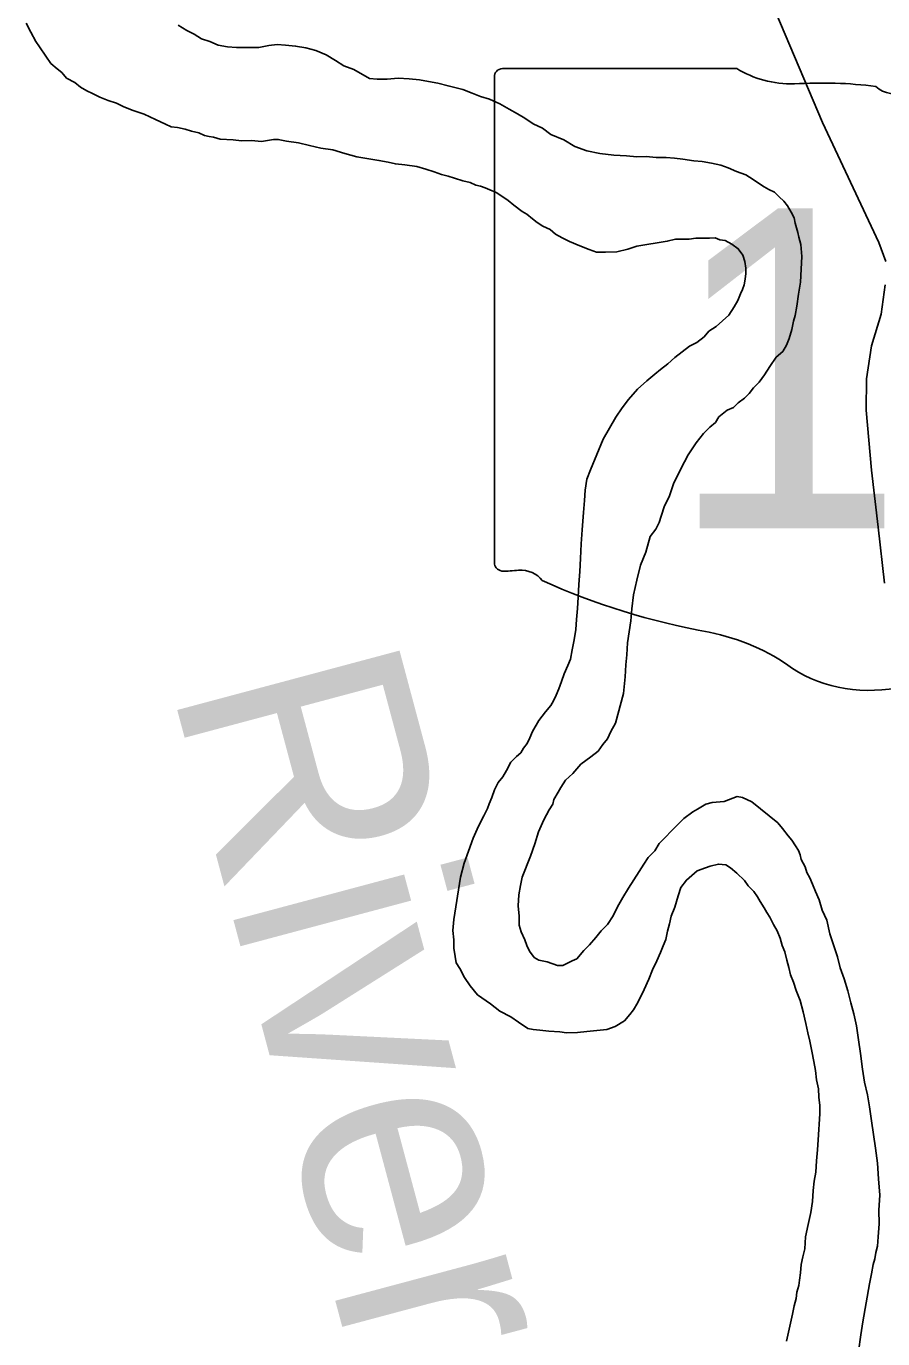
# Model space of a CAD drawing. Extents: x -561 to 1170, y 0 to 846.
# Drawn here: x 444.91 to 449.94, y 328.7 to 336.41 of the extents above; entities that cross this region are included whole.
import ezdxf

# ---------------------------------------------------------------- set-up
doc = ezdxf.new("R2010")
doc.units = 0
for name, color, linetype in [('GM_X_Major_River', 7, 'Continuous'), ('GM_X_Major_River_Text', 7, 'Continuous'), ('GM_X_State_Location', 7, 'Continuous'), ('GM_X_State_Route', 7, 'Continuous'), ('GM_X_State_Shield', 7, 'Continuous')]:
    doc.layers.add(name, color=color, linetype=linetype)

msp = doc.modelspace()

# ---------------------------------------------------------------- linework, layer by layer
at = {"layer": 'GM_X_Major_River'}
for points in [[(449.1281, 334.9272), (449.1331, 334.9598), (449.1328, 334.9923), (449.127, 335.0301), (449.1157, 335.0679), (449.0883, 335.1055), (449.0501, 335.1322), (449.012, 335.1534), (448.9795, 335.1585), (448.9523, 335.169), (448.9198, 335.1687), (448.8766, 335.1682), (448.8387, 335.1678), (448.8009, 335.162), (448.763, 335.1616), (448.7198, 335.1611), (448.6712, 335.1498), (448.493, 335.1207), (448.4391, 335.1039), (448.3744, 335.087), (448.3095, 335.0863), (448.2554, 335.0857), (448.212, 335.1015), (448.1576, 335.1225), (448.0978, 335.149), (448.0543, 335.1702), (448.0162, 335.1914), (447.9834, 335.2182), (447.9399, 335.2393), (447.9073, 335.2607), (447.8799, 335.282), (447.8472, 335.3088), (447.82, 335.3247), (447.7709, 335.3621), (447.7381, 335.3888), (447.6999, 335.4155), (447.6672, 335.4368), (447.6292, 335.4526), (447.602, 335.4632), (447.5749, 335.4737), (447.5478, 335.4789), (447.5151, 335.4947), (447.4717, 335.5051), (447.4229, 335.5208), (447.3849, 335.5312), (447.3469, 335.5417), (447.3035, 335.5574), (447.2546, 335.5732), (447.2003, 335.5888), (447.1299, 335.5989), (447.0757, 335.6038), (447.0323, 335.6141), (446.9781, 335.6244), (446.9185, 335.6345), (446.8481, 335.6446), (446.7775, 335.6655), (446.707, 335.6864), (446.6366, 335.6965), (446.5714, 335.712), (446.5064, 335.7276), (446.4359, 335.7377), (446.3871, 335.748), (446.3601, 335.7477), (446.2899, 335.7361), (446.2303, 335.7409), (446.1708, 335.7402), (446.1221, 335.7451), (446.0463, 335.7497), (446.0083, 335.7602), (445.9812, 335.7653), (445.9541, 335.7704), (445.9215, 335.7863), (445.8781, 335.7967), (445.8401, 335.8071), (445.7967, 335.8174), (445.7588, 335.8224), (445.7261, 335.8383), (445.6663, 335.8647), (445.6011, 335.8966), (445.536, 335.9175), (445.4816, 335.9386), (445.4381, 335.9598), (445.3892, 335.9755), (445.3403, 335.9967), (445.2968, 336.0178), (445.2642, 336.0337), (445.226, 336.055), (445.1933, 336.0817), (445.1443, 336.1083), (445.1169, 336.1405), (445.0896, 336.1619), (445.0514, 336.194), (445.0239, 336.237), (444.9854, 336.2907), (444.9634, 336.323), (444.9357, 336.3768), (444.9081, 336.4307)], [(449.1281, 334.9272), (449.1331, 334.9598), (449.1328, 334.9923), (449.127, 335.0301), (449.1157, 335.0679), (449.0883, 335.1055), (449.0501, 335.1322), (449.012, 335.1534), (448.9795, 335.1585), (448.9523, 335.169), (448.9198, 335.1687), (448.8766, 335.1682), (448.8387, 335.1678), (448.8009, 335.162), (448.763, 335.1616), (448.7198, 335.1611), (448.6712, 335.1498), (448.493, 335.1207), (448.4391, 335.1039), (448.3744, 335.087), (448.3095, 335.0863), (448.2554, 335.0857), (448.212, 335.1015), (448.1576, 335.1225), (448.0978, 335.149), (448.0543, 335.1702), (448.0162, 335.1914), (447.9834, 335.2182), (447.9399, 335.2393), (447.9073, 335.2607), (447.8799, 335.282), (447.8472, 335.3088), (447.82, 335.3247), (447.7709, 335.3621), (447.7381, 335.3888), (447.6999, 335.4155), (447.6672, 335.4368), (447.6292, 335.4526), (447.602, 335.4632), (447.5749, 335.4737), (447.5478, 335.4789), (447.5151, 335.4947), (447.4717, 335.5051), (447.4229, 335.5208), (447.3849, 335.5312), (447.3469, 335.5417), (447.3035, 335.5574), (447.2546, 335.5732), (447.2003, 335.5888), (447.1299, 335.5989), (447.0757, 335.6038), (447.0323, 335.6141), (446.9781, 335.6244), (446.9185, 335.6345), (446.8481, 335.6446), (446.7775, 335.6655), (446.707, 335.6864), (446.6366, 335.6965), (446.5714, 335.712), (446.5064, 335.7276), (446.4359, 335.7377), (446.3871, 335.748), (446.3601, 335.7477), (446.2899, 335.7361), (446.2303, 335.7409), (446.1708, 335.7402), (446.1221, 335.7451), (446.0463, 335.7497), (446.0083, 335.7602), (445.9812, 335.7653), (445.9541, 335.7704), (445.9215, 335.7863), (445.8781, 335.7967), (445.8401, 335.8071), (445.7967, 335.8174), (445.7588, 335.8224), (445.7261, 335.8383), (445.6663, 335.8647), (445.6011, 335.8966), (445.536, 335.9175), (445.4816, 335.9386), (445.4381, 335.9598), (445.3892, 335.9755), (445.3403, 335.9967), (445.2968, 336.0178), (445.2642, 336.0337), (445.226, 336.055), (445.1933, 336.0817), (445.1443, 336.1083), (445.1169, 336.1405), (445.0896, 336.1619), (445.0514, 336.194), (445.0239, 336.237), (444.9854, 336.2907), (444.9634, 336.323), (444.9357, 336.3768), (444.9081, 336.4307)], [(449.4445, 335.1743), (449.4388, 335.2013), (449.422, 335.2553), (449.4162, 335.2878), (449.3996, 335.3201), (449.3775, 335.3577), (449.3556, 335.3846), (449.3282, 335.4114), (449.3009, 335.4382), (449.2682, 335.4541), (449.241, 335.47), (449.2138, 335.486), (449.1757, 335.5126), (449.1321, 335.5392), (449.0777, 335.5603), (449.0288, 335.5815), (448.9854, 335.5973), (448.9311, 335.6075), (448.8769, 335.6177), (448.8282, 335.6226), (448.7632, 335.6327), (448.7144, 335.6377), (448.6657, 335.6425), (448.6062, 335.6419), (448.5466, 335.6467), (448.4926, 335.6461), (448.433, 335.6509), (448.3572, 335.6555), (448.276, 335.6654), (448.2, 335.6809), (448.1294, 335.7071), (448.0641, 335.7444), (447.988, 335.7761), (447.9389, 335.8134), (447.8845, 335.8399), (447.8355, 335.8719), (447.7919, 335.8985), (447.7429, 335.9251), (447.6885, 335.957), (447.6287, 335.9834), (447.5744, 335.9991), (447.5255, 336.0202), (447.4712, 336.0413), (447.3844, 336.062), (447.3247, 336.0776), (447.2705, 336.0878), (447.2163, 336.0981), (447.1567, 336.1029), (447.0917, 336.1076), (447.0269, 336.1015), (446.9674, 336.1008), (446.9241, 336.1058), (446.8315, 336.159), (446.7718, 336.18), (446.7227, 336.212), (446.6683, 336.2439), (446.6085, 336.2703), (446.5488, 336.2859), (446.4892, 336.2961), (446.4296, 336.3009), (446.3809, 336.3057), (446.3323, 336.2998), (446.2729, 336.2884), (446.2134, 336.2877), (446.1431, 336.2869), (446.0889, 336.2918), (446.0347, 336.302), (445.9858, 336.3232), (445.9369, 336.3389), (445.8934, 336.3655), (445.8499, 336.3867), (445.8008, 336.4187)], [(445.8008, 336.4187), (445.8499, 336.3867), (445.8934, 336.3655), (445.9369, 336.3389), (445.9858, 336.3232), (446.0347, 336.302), (446.0889, 336.2918), (446.1431, 336.2869), (446.2134, 336.2877), (446.2729, 336.2884), (446.3323, 336.2998), (446.3809, 336.3057), (446.4296, 336.3009), (446.4892, 336.2961), (446.5488, 336.2859), (446.6085, 336.2703), (446.6683, 336.2439), (446.7227, 336.212), (446.7718, 336.18), (446.8315, 336.159), (446.9241, 336.1058), (446.9674, 336.1008), (447.0269, 336.1015), (447.0917, 336.1076), (447.1567, 336.1029), (447.2163, 336.0981), (447.2705, 336.0878), (447.3247, 336.0776), (447.3844, 336.062), (447.4712, 336.0413), (447.5255, 336.0202), (447.5744, 335.9991), (447.6287, 335.9834), (447.6885, 335.957), (447.7429, 335.9251), (447.7919, 335.8985), (447.8355, 335.8719), (447.8845, 335.8399), (447.9389, 335.8134), (447.988, 335.7761), (448.0641, 335.7444), (448.1294, 335.7071), (448.2, 335.6809), (448.276, 335.6654), (448.3572, 335.6555), (448.433, 335.6509), (448.4926, 335.6461), (448.5466, 335.6467), (448.6062, 335.6419), (448.6657, 335.6425), (448.7144, 335.6377), (448.7632, 335.6327), (448.8282, 335.6226), (448.8769, 335.6177), (448.9311, 335.6075), (448.9854, 335.5973), (449.0288, 335.5815), (449.0777, 335.5603), (449.1321, 335.5392), (449.1757, 335.5126), (449.2138, 335.486), (449.241, 335.47), (449.2682, 335.4541), (449.3009, 335.4382), (449.3282, 335.4114), (449.3556, 335.3846), (449.3775, 335.3577), (449.3996, 335.3201), (449.4162, 335.2878), (449.422, 335.2553), (449.4388, 335.2013), (449.4445, 335.1743)], [(448.6991, 331.6893), (448.6563, 331.6456), (448.6242, 331.6127), (448.5976, 331.5691), (448.5602, 331.5308), (448.5336, 331.4926), (448.507, 331.449), (448.4751, 331.3999), (448.4432, 331.3508), (448.4114, 331.2963), (448.3795, 331.2418), (448.3531, 331.1873), (448.3212, 331.1383), (448.2837, 331.1), (448.2517, 331.0617), (448.2143, 331.018), (448.1823, 330.9851), (448.1395, 330.936), (448.1126, 330.9248), (448.0588, 330.8972), (448.0264, 330.8968), (447.9666, 330.9178), (447.9178, 330.9281), (447.8906, 330.9441), (447.8631, 330.9817), (447.8465, 331.014), (447.8354, 331.0464), (447.8132, 331.0949), (447.8019, 331.1327), (447.8013, 331.1868), (447.7952, 331.2463), (447.7999, 331.3114), (447.8102, 331.3656), (447.8204, 331.4145), (447.8677, 331.5396), (447.8939, 331.6103), (447.9148, 331.6809), (447.9465, 331.7516), (447.9783, 331.8116), (447.9995, 331.8443), (448.0046, 331.8714), (448.0312, 331.915), (448.0471, 331.9423), (448.0737, 331.9859), (448.1165, 332.0242), (448.1646, 332.0789), (448.2236, 332.1229), (448.2665, 332.1558), (448.2931, 332.194), (448.3198, 332.2268), (448.341, 332.2704), (448.3675, 332.3194), (448.4142, 332.4932), (448.424, 332.5908), (448.4286, 332.6613), (448.4333, 332.7209), (448.4379, 332.7913), (448.448, 332.8564), (448.4581, 332.9215), (448.4627, 332.992), (448.4727, 333.0733), (448.4933, 333.1602), (448.514, 333.2471), (448.5456, 333.3232), (448.5716, 333.4156), (448.6036, 333.4593), (448.6248, 333.4974), (448.6352, 333.5354), (448.6561, 333.5952), (448.6826, 333.6497), (448.7088, 333.7258), (448.7511, 333.8129), (448.7934, 333.8946), (448.8413, 333.9655), (448.884, 334.0201), (448.9214, 334.0584), (448.9536, 334.0859), (448.9749, 334.1186), (449.0231, 334.157), (449.0608, 334.1737), (449.0876, 334.201), (449.1251, 334.2285), (449.1518, 334.2559), (449.1785, 334.2887), (449.2106, 334.3215), (449.2426, 334.3652), (449.2745, 334.4143), (449.3117, 334.4688), (449.3492, 334.5017), (449.3705, 334.5399), (449.3863, 334.578), (449.4019, 334.6323), (449.4122, 334.6811), (449.4226, 334.7138), (449.4328, 334.768), (449.4428, 334.8385), (449.4529, 334.9091), (449.4574, 334.9849), (449.462, 335.0608), (449.4558, 335.1311), (449.4445, 335.1743)], [(449.4445, 335.1743), (449.4558, 335.1311), (449.462, 335.0608), (449.4574, 334.9849), (449.4529, 334.9091), (449.4428, 334.8385), (449.4328, 334.768), (449.4226, 334.7138), (449.4122, 334.6811), (449.4019, 334.6323), (449.3863, 334.578), (449.3705, 334.5399), (449.3492, 334.5017), (449.3117, 334.4688), (449.2745, 334.4143), (449.2426, 334.3652), (449.2106, 334.3215), (449.1785, 334.2887), (449.1518, 334.2559), (449.1251, 334.2285), (449.0876, 334.201), (449.0608, 334.1737), (449.0231, 334.157), (448.9749, 334.1186), (448.9536, 334.0859), (448.9214, 334.0584), (448.884, 334.0201), (448.8413, 333.9655), (448.7934, 333.8946), (448.7511, 333.8129), (448.7088, 333.7258), (448.6826, 333.6497), (448.6561, 333.5952), (448.6352, 333.5354), (448.6248, 333.4974), (448.6036, 333.4593), (448.5716, 333.4156), (448.5456, 333.3232), (448.514, 333.2471), (448.4933, 333.1602), (448.4727, 333.0733), (448.4627, 332.992), (448.4581, 332.9215), (448.448, 332.8564), (448.4379, 332.7913), (448.4333, 332.7209), (448.4286, 332.6613), (448.424, 332.5908), (448.4142, 332.4932), (448.3675, 332.3194), (448.341, 332.2704), (448.3198, 332.2268), (448.2931, 332.194), (448.2665, 332.1558), (448.2236, 332.1229), (448.1646, 332.0789), (448.1165, 332.0242), (448.0737, 331.9859), (448.0471, 331.9423), (448.0312, 331.915), (448.0046, 331.8714), (447.9995, 331.8443), (447.9783, 331.8116), (447.9465, 331.7516), (447.9148, 331.6809), (447.8939, 331.6103), (447.8677, 331.5396), (447.8204, 331.4145), (447.8102, 331.3656), (447.7999, 331.3114), (447.7952, 331.2463), (447.8013, 331.1868), (447.8019, 331.1327), (447.8132, 331.0949), (447.8354, 331.0464), (447.8465, 331.014), (447.8631, 330.9817), (447.8906, 330.9441), (447.9178, 330.9281), (447.9666, 330.9178), (448.0264, 330.8968), (448.0588, 330.8972), (448.1126, 330.9248), (448.1395, 330.936), (448.1823, 330.9851), (448.2143, 331.018), (448.2517, 331.0617), (448.2837, 331.1), (448.3212, 331.1383), (448.3531, 331.1873), (448.3795, 331.2418), (448.4114, 331.2963), (448.4432, 331.3508), (448.4751, 331.3999), (448.507, 331.449), (448.5336, 331.4926), (448.5602, 331.5308), (448.5976, 331.5691), (448.6242, 331.6127), (448.6563, 331.6456), (448.6991, 331.6893)], [(448.5364, 330.7561), (448.4994, 330.6799), (448.4728, 330.6363), (448.4515, 330.609), (448.4195, 330.5707), (448.3657, 330.5376), (448.3173, 330.5209), (448.2578, 330.5148), (448.1984, 330.5088), (448.1443, 330.5027), (448.0794, 330.502), (448.0415, 330.5071), (447.9766, 330.5118), (447.9224, 330.5166), (447.8845, 330.5216), (447.852, 330.5267), (447.7975, 330.564), (447.7538, 330.596), (447.6886, 330.6278), (447.634, 330.6705), (447.5577, 330.7239), (447.5138, 330.7775), (447.4808, 330.8259), (447.4531, 330.8798), (447.4311, 330.9121), (447.4253, 330.9499), (447.4193, 330.9986), (447.4188, 331.0473), (447.4128, 331.1014), (447.4175, 331.1665), (447.458, 331.416), (447.4787, 331.4975), (447.505, 331.5682), (447.5311, 331.6443), (447.5628, 331.715), (447.5946, 331.7749), (447.6158, 331.8185), (447.6263, 331.8457), (447.6421, 331.8837), (447.6578, 331.9272), (447.679, 331.9708), (447.7056, 332.0036), (447.7268, 332.0417), (447.7534, 332.0907), (447.7855, 332.1236), (447.8122, 332.1456), (447.8282, 332.1728), (447.8495, 332.2001), (447.8654, 332.2328), (447.8811, 332.2708), (447.9183, 332.3362), (447.9556, 332.3854), (447.9877, 332.4236), (448.0036, 332.4509), (448.0194, 332.4836), (448.0352, 332.5216), (448.051, 332.5651), (448.0667, 332.6086), (448.0878, 332.6576), (448.1036, 332.6957), (448.1138, 332.7499), (448.124, 332.8096), (448.1341, 332.8693), (448.1389, 332.9289), (448.1436, 332.994), (448.1482, 333.059), (448.1528, 333.1349), (448.1574, 333.2107), (448.1619, 333.2866), (448.1664, 333.3733), (448.1709, 333.4546), (448.1805, 333.5576), (448.1851, 333.6281), (448.1899, 333.6877), (448.2, 333.7528), (448.221, 333.8072), (448.2948, 333.9867), (448.3319, 334.0521), (448.369, 334.1174), (448.4063, 334.172), (448.4436, 334.2212), (448.497, 334.2813), (448.5505, 334.3306), (448.5988, 334.3691), (448.6309, 334.3965), (448.6739, 334.4295), (448.7167, 334.4678), (448.7596, 334.5008), (448.8025, 334.5338), (448.8456, 334.5559), (448.8885, 334.5888), (448.9151, 334.6216), (448.9581, 334.6492), (448.9956, 334.6821), (449.0331, 334.715), (449.065, 334.764), (449.0862, 334.8022), (449.102, 334.8403), (449.1125, 334.8674), (449.1231, 334.8947), (449.1281, 334.9272)], [(448.5364, 330.7561), (448.4994, 330.6799), (448.4728, 330.6363), (448.4515, 330.609), (448.4195, 330.5707), (448.3657, 330.5376), (448.3173, 330.5209), (448.2578, 330.5148), (448.1984, 330.5088), (448.1443, 330.5027), (448.0794, 330.502), (448.0415, 330.5071), (447.9766, 330.5118), (447.9224, 330.5166), (447.8845, 330.5216), (447.852, 330.5267), (447.7975, 330.564), (447.7538, 330.596), (447.6886, 330.6278), (447.634, 330.6705), (447.5577, 330.7239), (447.5138, 330.7775), (447.4808, 330.8259), (447.4531, 330.8798), (447.4311, 330.9121), (447.4253, 330.9499), (447.4193, 330.9986), (447.4188, 331.0473), (447.4128, 331.1014), (447.4175, 331.1665), (447.458, 331.416), (447.4787, 331.4975), (447.505, 331.5682), (447.5311, 331.6443), (447.5628, 331.715), (447.5946, 331.7749), (447.6158, 331.8185), (447.6263, 331.8457), (447.6421, 331.8837), (447.6578, 331.9272), (447.679, 331.9708), (447.7056, 332.0036), (447.7268, 332.0417), (447.7534, 332.0907), (447.7855, 332.1236), (447.8122, 332.1456), (447.8282, 332.1728), (447.8495, 332.2001), (447.8654, 332.2328), (447.8811, 332.2708), (447.9183, 332.3362), (447.9556, 332.3854), (447.9877, 332.4236), (448.0036, 332.4509), (448.0194, 332.4836), (448.0352, 332.5216), (448.051, 332.5651), (448.0667, 332.6086), (448.0878, 332.6576), (448.1036, 332.6957), (448.1138, 332.7499), (448.124, 332.8096), (448.1341, 332.8693), (448.1389, 332.9289), (448.1436, 332.994), (448.1482, 333.059), (448.1528, 333.1349), (448.1574, 333.2107), (448.1619, 333.2866), (448.1664, 333.3733), (448.1709, 333.4546), (448.1805, 333.5576), (448.1851, 333.6281), (448.1899, 333.6877), (448.2, 333.7528), (448.221, 333.8072), (448.2948, 333.9867), (448.3319, 334.0521), (448.369, 334.1174), (448.4063, 334.172), (448.4436, 334.2212), (448.497, 334.2813), (448.5505, 334.3306), (448.5988, 334.3691), (448.6309, 334.3965), (448.6739, 334.4295), (448.7167, 334.4678), (448.7596, 334.5008), (448.8025, 334.5338), (448.8456, 334.5559), (448.8885, 334.5888), (448.9151, 334.6216), (448.9581, 334.6492), (448.9956, 334.6821), (449.0331, 334.715), (449.065, 334.764), (449.0862, 334.8022), (449.102, 334.8403), (449.1125, 334.8674), (449.1231, 334.8947), (449.1281, 334.9272)], [(449.7935, 328.6305), (449.8087, 328.7281), (449.8186, 328.8041), (449.8594, 329.0265), (449.8696, 329.0862), (449.8798, 329.1405), (449.8902, 329.1731), (449.8952, 329.211), (449.9056, 329.2491), (449.9104, 329.3033), (449.915, 329.3792), (449.9141, 329.4604), (449.9185, 329.5471), (449.912, 329.6445), (449.9056, 329.7365), (449.8938, 329.823), (449.8821, 329.9041), (449.8703, 329.9852), (449.8586, 330.0663), (449.847, 330.1366), (449.83, 330.2122), (449.8183, 330.2879), (449.8064, 330.3799), (449.7947, 330.461), (449.783, 330.5421), (449.766, 330.6123), (449.749, 330.6771), (449.732, 330.7473), (449.7096, 330.8175), (449.6872, 330.8822), (449.6703, 330.947), (449.6478, 331.0172), (449.6255, 331.0819), (449.6084, 331.163), (449.5806, 331.2223), (449.5638, 331.2816), (449.5416, 331.3302), (449.5249, 331.3733), (449.5082, 331.411), (449.4916, 331.4433), (449.4805, 331.4757), (449.4583, 331.5188), (449.4526, 331.5458), (449.4415, 331.5728), (449.425, 331.5997), (449.4029, 331.632), (449.381, 331.6588), (449.3481, 331.7018), (449.3207, 331.734), (449.1679, 331.8569), (449.1135, 331.8834), (449.0809, 331.8884), (449.0055, 331.8605), (448.9353, 331.8544), (448.8975, 331.8431), (448.8491, 331.8155), (448.8223, 331.799), (448.7686, 331.7605), (448.7365, 331.7277), (448.6991, 331.6893)], [(448.6991, 331.6893), (448.7365, 331.7277), (448.7686, 331.7605), (448.8223, 331.799), (448.8491, 331.8155), (448.8975, 331.8431), (448.9353, 331.8544), (449.0055, 331.8605), (449.0809, 331.8884), (449.1135, 331.8834), (449.1679, 331.8569), (449.3207, 331.734), (449.3481, 331.7018), (449.381, 331.6588), (449.4029, 331.632), (449.425, 331.5997), (449.4415, 331.5728), (449.4526, 331.5458), (449.4583, 331.5188), (449.4805, 331.4757), (449.4916, 331.4433), (449.5082, 331.411), (449.5249, 331.3733), (449.5416, 331.3302), (449.5638, 331.2816), (449.5806, 331.2223), (449.6084, 331.163), (449.6255, 331.0819), (449.6478, 331.0172), (449.6703, 330.947), (449.6872, 330.8822), (449.7096, 330.8175), (449.732, 330.7473), (449.749, 330.6771), (449.766, 330.6123), (449.783, 330.5421), (449.7947, 330.461), (449.8064, 330.3799), (449.8183, 330.2879), (449.83, 330.2122), (449.847, 330.1366), (449.8586, 330.0663), (449.8703, 329.9852), (449.8821, 329.9041), (449.8938, 329.823), (449.9056, 329.7365), (449.912, 329.6445), (449.9185, 329.5471), (449.9141, 329.4604), (449.915, 329.3792), (449.9104, 329.3033), (449.9056, 329.2491), (449.8952, 329.211), (449.8902, 329.1731), (449.8798, 329.1405), (449.8696, 329.0862), (449.8594, 329.0265), (449.8186, 328.8041), (449.8087, 328.7281), (449.7935, 328.6305)], [(449.3709, 328.6909), (449.3916, 328.7778), (449.407, 328.8484), (449.4173, 328.8972), (449.4276, 328.9407), (449.4326, 328.9786), (449.443, 329.0166), (449.448, 329.0492), (449.453, 329.0926), (449.4578, 329.1413), (449.4682, 329.1848), (449.4784, 329.2336), (449.4831, 329.3041), (449.4985, 329.3747), (449.5139, 329.4452), (449.524, 329.5103), (449.5287, 329.5753), (449.5335, 329.6296), (449.5438, 329.6838), (449.5484, 329.7489), (449.5531, 329.8139), (449.5578, 329.8735), (449.567, 330.0253), (449.5664, 330.074), (449.5605, 330.1227), (449.5599, 330.1714), (449.5485, 330.2254), (449.5425, 330.2795), (449.5311, 330.3336), (449.5196, 330.393), (449.5081, 330.4525), (449.4967, 330.5011), (449.4853, 330.5551), (449.4683, 330.6253), (449.4513, 330.6901), (449.4291, 330.7495), (449.4123, 330.798), (449.3955, 330.8412), (449.3843, 330.8844), (449.373, 330.9276), (449.3616, 330.9762), (449.345, 331.0139), (449.3336, 331.0571), (449.317, 331.1003), (449.2949, 331.1379), (449.2728, 331.1811), (449.2562, 331.208), (449.2397, 331.2348), (449.2176, 331.2725), (449.2011, 331.2994), (449.1791, 331.3317), (449.1463, 331.3638), (449.1243, 331.3961), (449.0805, 331.4389), (449.0423, 331.471), (449.0151, 331.4869), (448.9718, 331.4919), (448.9232, 331.4805), (448.8963, 331.4694), (448.8478, 331.4527), (448.7835, 331.3978), (448.7515, 331.3541), (448.7358, 331.3052), (448.7149, 331.24), (448.6939, 331.1856), (448.6836, 331.1422), (448.6732, 331.0987), (448.663, 331.0499), (448.6472, 331.0118), (448.6314, 330.9738), (448.6103, 330.9248), (448.5838, 330.8703), (448.5628, 330.816), (448.5364, 330.7561)], [(449.3709, 328.6909), (449.3916, 328.7778), (449.407, 328.8484), (449.4173, 328.8972), (449.4276, 328.9407), (449.4326, 328.9786), (449.443, 329.0166), (449.448, 329.0492), (449.453, 329.0926), (449.4578, 329.1413), (449.4682, 329.1848), (449.4784, 329.2336), (449.4831, 329.3041), (449.4985, 329.3747), (449.5139, 329.4452), (449.524, 329.5103), (449.5287, 329.5753), (449.5335, 329.6296), (449.5438, 329.6838), (449.5484, 329.7489), (449.5531, 329.8139), (449.5578, 329.8735), (449.567, 330.0253), (449.5664, 330.074), (449.5605, 330.1227), (449.5599, 330.1714), (449.5485, 330.2254), (449.5425, 330.2795), (449.5311, 330.3336), (449.5196, 330.393), (449.5081, 330.4525), (449.4967, 330.5011), (449.4853, 330.5551), (449.4683, 330.6253), (449.4513, 330.6901), (449.4291, 330.7495), (449.4123, 330.798), (449.3955, 330.8412), (449.3843, 330.8844), (449.373, 330.9276), (449.3616, 330.9762), (449.345, 331.0139), (449.3336, 331.0571), (449.317, 331.1003), (449.2949, 331.1379), (449.2728, 331.1811), (449.2562, 331.208), (449.2397, 331.2348), (449.2176, 331.2725), (449.2011, 331.2994), (449.1791, 331.3317), (449.1463, 331.3638), (449.1243, 331.3961), (449.0805, 331.4389), (449.0423, 331.471), (449.0151, 331.4869), (448.9718, 331.4919), (448.9232, 331.4805), (448.8963, 331.4694), (448.8478, 331.4527), (448.7835, 331.3978), (448.7515, 331.3541), (448.7358, 331.3052), (448.7149, 331.24), (448.6939, 331.1856), (448.6836, 331.1422), (448.6732, 331.0987), (448.663, 331.0499), (448.6472, 331.0118), (448.6314, 330.9738), (448.6103, 330.9248), (448.5838, 330.8703), (448.5628, 330.816), (448.5364, 330.7561)]]:
    msp.add_lwpolyline(points, dxfattribs=at)
at = {"layer": 'GM_X_State_Route'}
for points in [[(449.9537, 335.03), (449.914, 335.1429), (449.8077, 335.3684), (449.5837, 335.8462), (448.5251, 338.3412)], [(449.9472, 333.1418), (449.9093, 333.4711), (449.8713, 333.806), (449.8386, 334.157), (449.841, 334.341), (449.8701, 334.5362), (449.9264, 334.7211), (449.9505, 334.8946)]]:
    msp.add_lwpolyline(points, dxfattribs=at)
at = {"layer": 'GM_X_State_Shield'}
for p, q in [((449.08, 336.1644), (447.704, 336.1644)), ((447.6578, 336.1153), (447.6578, 333.2624))]:
    msp.add_line(p, q, dxfattribs=at)
for centre, major_axis, start_param, end_param in [((447.7116, 336.1214), (0.0544, 0), 1.712693, 3.28349), ((449.4077, 336.4956), (0.528, 0), 4.042523, 4.731795), ((449.5828, 334.5628), (1.8954, 0), 1.404758, 1.657858), ((450.0131, 336.1362), (0.1523, 0), 3.836095, 5.185415), ((447.7121, 333.2562), (0.0549, 0), 3.00124, 4.508301), ((447.7204, 333.5481), (0.4191, 0), 4.665946, 4.897461), ((447.8062, 333.0978), (0.1511, 0), 0.519207, 1.627899), ((449.714, 335.6611), (3.5982, 0), 4.195997, 4.488961), ((448.6412, 331.9807), (1.1258, 0), 0.823519, 1.323587), ((449.8588, 333.0837), (0.7144, 0), 4.026481, 4.996735)]:
    msp.add_ellipse(centre, major_axis=major_axis, ratio=0.8, start_param=start_param, end_param=end_param, dxfattribs=at)

# ---------------------------------------------------------------- texts
at = {"layer": 'GM_X_Major_River_Text'}
msp.add_text('River', height=1.35099, rotation=284.97458, dxfattribs=at).set_placement((445.7561, 332.5401))
at = {"layer": 'GM_X_State_Location'}
msp.add_text('174', height=0.0027, rotation=0.00001, dxfattribs=at).set_placement((449.0011, 334.3028))
at = {"layer": 'GM_X_State_Shield'}
msp.add_text('174', height=1.87946, dxfattribs=at).set_placement((448.6711, 333.4636))

doc.saveas('drawing.dxf')
